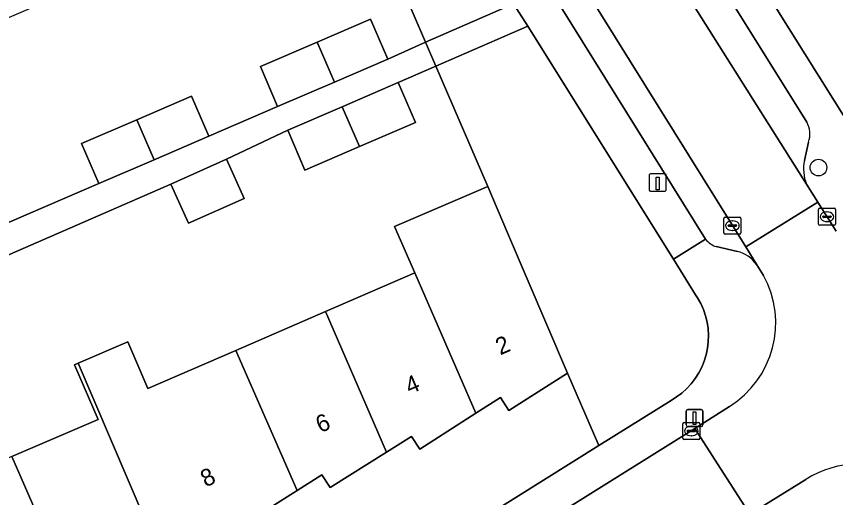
# Model space of a CAD drawing. Extents: x 159352 to 160617, y 385888 to 387323.
# Drawn here: x 159685.66 to 159733.61, y 386204.55 to 386232.72 of the extents above; entities that cross this region are included whole.
import ezdxf

# ---------------------------------------------------------------- set-up
doc = ezdxf.new("R2010")
doc.units = 0
for name, color, linetype in [('IMGEO_Boom', 7, 'Continuous'), ('IMGEO_Erf', 7, 'Continuous'), ('IMGEO_Groenvoorziening', 7, 'Continuous'), ('IMGEO_Kolk', 7, 'Continuous'), ('IMGEO_Laadpaal', 7, 'Continuous'), ('IMGEO_Lichtmast', 7, 'Continuous'), ('IMGEO_Pand', 7, 'Continuous'), ('IMGEO_Pand_nummerreeks', 7, 'Continuous'), ('IMGEO_Parkeervlak_open', 7, 'Continuous'), ('IMGEO_Rijbaan_lokaal_open', 7, 'Continuous'), ('IMGEO_Voetpad_open', 7, 'Continuous')]:
    doc.layers.add(name, color=color, linetype=linetype)

msp = doc.modelspace()

# ---------------------------------------------------------------- linework, layer by layer
at = {"layer": 'IMGEO_Boom'}
msp.add_circle((159732.606, 386223.866), 0.489, dxfattribs=at)
at = {"layer": 'IMGEO_Erf'}
for points in [[(159747.163, 386257.648), (159744.743, 386256.118), (159742.651, 386259.427), (159740.817, 386262.329), (159743.237, 386263.859), (159740.975, 386267.538), (159738.555, 386266.008), (159736.465, 386269.315), (159734.629, 386272.219), (159737.049, 386273.749), (159735.739, 386275.442), (159732.563, 386280.372), (159730.296, 386278.912), (159730.161, 386279.136), (159709.565, 386266.048), (159737.124, 386222.064)], [(159678.381, 386217.729), (159690.481, 386222.933), (159689.474, 386225.274), (159692.711, 386226.667), (159695.916, 386228.046), (159696.923, 386225.705), (159700.95, 386227.437), (159699.943, 386229.778), (159703.257, 386231.204), (159706.385, 386232.55), (159707.392, 386230.209), (159709.611, 386231.2), (159705.267, 386241.292), (159700.675, 386239.316), (159699.843, 386238.958), (159694.613, 386236.708), (159689.374, 386234.454), (159684.117, 386232.192)], [(159685.389, 386206.948), (159690.441, 386209.118), (159689.063, 386212.328), (159689.273, 386212.418), (159692.181, 386213.666), (159693.35, 386210.943), (159698.496, 386213.168), (159703.745, 386215.438), (159708.975, 386217.699), (159707.791, 386220.418), (159713.251, 386222.755), (159710.205, 386229.812), (159708.007, 386228.84), (159709.012, 386226.506), (159705.75, 386225.103), (159702.546, 386223.724), (159701.542, 386226.057), (159697.96, 386224.357), (159698.986, 386222.06), (159695.734, 386220.607), (159694.707, 386222.904), (159666.157, 386210.459)], [(159707.116, 386199.677), (159719.747, 386207.6), (159717.924, 386211.833), (159714.493, 386209.649), (159713.992, 386210.401), (159712.554, 386209.482), (159709.265, 386207.382), (159708.78, 386208.12), (159707.331, 386207.208), (159704.033, 386205.132), (159703.537, 386205.889), (159702.093, 386204.971), (159698.798, 386202.875)]]:
    msp.add_lwpolyline(points, dxfattribs=at)
at = {"layer": 'IMGEO_Groenvoorziening'}
msp.add_lwpolyline([(159700.986, 386252.613), (159700.471, 386252.381), (159701.706, 386249.577), (159705.267, 386241.292), (159709.611, 386231.2), (159714.762, 386233.446), (159704.452, 386250), (159703.344, 386251.779)], dxfattribs=at)
msp.add_lwpolyline([(159715.586, 386232.137), (159710.205, 386229.812), (159713.251, 386222.755), (159714.409, 386220.049), (159717.924, 386211.833), (159719.747, 386207.6), (159723.977, 386210.233), (159724.304, 386210.437), (159724.611, 386210.669), (159724.896, 386210.928), (159725.157, 386211.212), (159725.392, 386211.517), (159725.598, 386211.842), (159725.775, 386212.185), (159725.92, 386212.541), (159726.033, 386212.91), (159726.112, 386213.287), (159726.157, 386213.669), (159726.168, 386214.054), (159726.145, 386214.439), (159726.087, 386214.82), (159725.996, 386215.194), (159725.871, 386215.558), (159725.715, 386215.91), (159725.528, 386216.247), (159725.41, 386216.427), (159724.116, 386218.496)], close=True, dxfattribs=at)
at = {"layer": 'IMGEO_Kolk'}
for p, q in [((159732.679, 386221.489), (159733.531, 386221.489)), ((159732.604, 386220.563), (159732.604, 386221.415)), ((159732.906, 386221.032), (159733.304, 386221.032)), ((159733.092, 386221.269), (159733.117, 386221.269)), ((159733.605, 386221.415), (159733.605, 386220.563)), ((159727.07, 386220.041), (159727.07, 386220.893)), ((159727.145, 386220.967), (159727.997, 386220.967)), ((159727.558, 386220.747), (159727.583, 386220.747)), ((159728.071, 386220.893), (159728.071, 386220.041)), ((159732.863, 386220.983), (159732.863, 386220.995)), ((159733.301, 386220.946), (159732.903, 386220.946)), ((159733.115, 386220.709), (159733.09, 386220.709)), ((159733.347, 386220.995), (159733.347, 386220.983)), ((159727.329, 386220.461), (159727.329, 386220.473)), ((159727.767, 386220.424), (159727.369, 386220.424)), ((159727.372, 386220.51), (159727.77, 386220.51)), ((159727.581, 386220.187), (159727.556, 386220.187)), ((159727.813, 386220.473), (159727.813, 386220.461)), ((159733.531, 386220.489), (159732.679, 386220.489)), ((159727.997, 386219.967), (159727.145, 386219.967)), ((159724.664, 386208.021), (159724.664, 386208.873)), ((159724.739, 386208.947), (159725.591, 386208.947)), ((159725.152, 386208.727), (159725.177, 386208.727)), ((159725.665, 386208.873), (159725.665, 386208.021)), ((159724.923, 386208.441), (159724.923, 386208.453)), ((159725.361, 386208.404), (159724.963, 386208.404)), ((159724.966, 386208.49), (159725.364, 386208.49)), ((159725.175, 386208.167), (159725.15, 386208.167)), ((159725.407, 386208.453), (159725.407, 386208.441)), ((159725.591, 386207.947), (159724.739, 386207.947))]:
    msp.add_line(p, q, dxfattribs=at)
for points in [[(159732.679, 386221.489), (159733.531, 386221.489)], [(159732.604, 386220.563), (159732.604, 386221.415)], [(159733.605, 386221.415), (159733.605, 386220.563)], [(159727.07, 386220.041), (159727.07, 386220.893)], [(159727.145, 386220.967), (159727.997, 386220.967)], [(159728.071, 386220.893), (159728.071, 386220.041)], [(159733.531, 386220.489), (159732.679, 386220.489)], [(159727.997, 386219.967), (159727.145, 386219.967)], [(159724.664, 386208.021), (159724.664, 386208.873)], [(159724.739, 386208.947), (159725.591, 386208.947)], [(159725.665, 386208.873), (159725.665, 386208.021)], [(159725.591, 386207.947), (159724.739, 386207.947)]]:
    msp.add_lwpolyline(points, dxfattribs=at)
for centre, radius, start, end in [((159732.681, 386221.413), 0.0765, 91.552, 178.448), ((159732.681, 386221.413), 0.0765, 91.552, 178.448), ((159733.529, 386221.413), 0.0765, 1.552, 88.448), ((159733.529, 386221.413), 0.0765, 1.552, 88.448), ((159732.903, 386220.992), 0.0403, 85.8775, 175.7526), ((159733.308, 386220.994), 0.0386, 1.7309, 96.639), ((159727.147, 386220.891), 0.0765, 91.552, 178.448), ((159727.147, 386220.891), 0.0765, 91.552, 178.448), ((159727.995, 386220.891), 0.0765, 1.552, 88.448), ((159727.995, 386220.891), 0.0765, 1.552, 88.448), ((159732.681, 386220.565), 0.0765, 181.552, 268.448), ((159732.681, 386220.565), 0.0765, 181.552, 268.448), ((159732.9, 386220.982), 0.0366, 178.938, 274.7102), ((159733.304, 386220.989), 0.043, 264.8664, 352.4533), ((159733.529, 386220.565), 0.0765, 271.552, 358.448), ((159733.529, 386220.565), 0.0765, 271.552, 358.448), ((159727.369, 386220.47), 0.0403, 85.8775, 175.7526), ((159727.366, 386220.46), 0.0366, 178.938, 274.7102), ((159727.77, 386220.467), 0.043, 264.8664, 352.4533), ((159727.774, 386220.472), 0.0386, 1.7309, 96.639), ((159727.147, 386220.043), 0.0765, 181.552, 268.448), ((159727.147, 386220.043), 0.0765, 181.552, 268.448), ((159727.995, 386220.043), 0.0765, 271.552, 358.448), ((159727.995, 386220.043), 0.0765, 271.552, 358.448), ((159724.741, 386208.871), 0.0765, 91.552, 178.448), ((159724.741, 386208.871), 0.0765, 91.552, 178.448), ((159725.589, 386208.871), 0.0765, 1.552, 88.448), ((159725.589, 386208.871), 0.0765, 1.552, 88.448), ((159724.963, 386208.45), 0.0403, 85.8775, 175.7526), ((159724.96, 386208.44), 0.0366, 178.938, 274.7102), ((159725.364, 386208.447), 0.043, 264.8664, 352.4533), ((159725.368, 386208.452), 0.0386, 1.7309, 96.639), ((159724.741, 386208.023), 0.0765, 181.552, 268.448), ((159724.741, 386208.023), 0.0765, 181.552, 268.448), ((159725.589, 386208.023), 0.0765, 271.552, 358.448), ((159725.589, 386208.023), 0.0765, 271.552, 358.448)]:
    msp.add_arc(centre, radius, start, end, dxfattribs=at)
for centre, major_axis, ratio, start_param, end_param in [((159733.091, 386220.989), (-0.387, 0.002), 0.722429, 4.712389, 7.853982), ((159733.116, 386220.989), (-0.39, 0.002), 0.717154, 1.570796, 4.712389), ((159727.557, 386220.467), (-0.387, 0.002), 0.722429, 4.712389, 7.853982), ((159727.582, 386220.467), (-0.39, 0.002), 0.717154, 1.570796, 4.712389), ((159725.151, 386208.447), (-0.387, 0.002), 0.722429, 4.712389, 7.853982), ((159725.176, 386208.447), (-0.39, 0.002), 0.717154, 1.570796, 4.712389)]:
    msp.add_ellipse(centre, major_axis=major_axis, ratio=ratio, start_param=start_param, end_param=end_param, dxfattribs=at)
at = {"layer": 'IMGEO_Laadpaal'}
for p, q in [((159722.699, 386223.408), (159722.699, 386222.567)), ((159722.699, 386223.408), (159722.699, 386222.567)), ((159723.615, 386223.492), (159722.774, 386223.492)), ((159723.615, 386223.492), (159722.774, 386223.492)), ((159723.699, 386222.576), (159723.699, 386223.417)), ((159723.699, 386222.576), (159723.699, 386223.417)), ((159722.783, 386222.492), (159723.624, 386222.492)), ((159722.783, 386222.492), (159723.624, 386222.492))]:
    msp.add_line(p, q, dxfattribs=at)
msp.add_lwpolyline([(159723.114, 386223.305), (159723.274, 386223.305), (159723.274, 386222.572), (159723.114, 386222.572), (159723.114, 386223.305)], dxfattribs=at)
for centre, start, end in [((159722.777, 386223.414), 92.4484, 184.2845), ((159722.777, 386223.414), 92.4484, 184.2845), ((159723.621, 386223.414), 2.4484, 94.2845), ((159723.621, 386223.414), 2.4484, 94.2845), ((159722.777, 386222.57), 182.4484, 274.2845), ((159722.777, 386222.57), 182.4484, 274.2845), ((159723.621, 386222.57), 272.4484, 4.2845), ((159723.621, 386222.57), 272.4484, 4.2845)]:
    msp.add_arc(centre, 0.0779, start, end, dxfattribs=at)
at = {"layer": 'IMGEO_Lichtmast'}
for p, q in [((159724.855, 386208.803), (159724.855, 386209.603)), ((159724.855, 386209.603), (159724.855, 386208.803)), ((159724.955, 386209.703), (159725.745, 386209.703)), ((159725.745, 386209.703), (159724.955, 386209.703)), ((159725.845, 386209.603), (159725.845, 386208.803)), ((159725.845, 386208.803), (159725.845, 386209.603)), ((159725.745, 386208.703), (159724.955, 386208.703)), ((159724.955, 386208.703), (159725.745, 386208.703))]:
    msp.add_line(p, q, dxfattribs=at)
msp.add_lwpolyline([(159725.275, 386209.578), (159725.425, 386209.578), (159725.425, 386208.828), (159725.275, 386208.828), (159725.275, 386209.578)], dxfattribs=at)
for centre, start, end in [((159724.955, 386209.603), 90, 180), ((159724.955, 386209.603), 90, 180), ((159725.745, 386209.603), 0, 90), ((159725.745, 386209.603), 360, 90), ((159724.955, 386208.803), 180, 270), ((159724.955, 386208.803), 180, 270), ((159725.745, 386208.803), 270, 0), ((159725.745, 386208.803), 270, 0)]:
    msp.add_arc(centre, 0.1, start, end, dxfattribs=at)
at = {"layer": 'IMGEO_Pand'}
for points in [[(159704.284, 386228.871), (159707.392, 386230.209), (159706.385, 386232.55), (159703.257, 386231.204)], [(159703.257, 386231.204), (159699.943, 386229.778), (159700.95, 386227.437), (159704.284, 386228.871)], [(159705.75, 386225.103), (159709.012, 386226.506), (159708.007, 386228.84), (159704.736, 386227.432)], [(159693.72, 386224.327), (159696.923, 386225.705), (159695.916, 386228.046), (159692.711, 386226.667)], [(159704.736, 386227.432), (159701.542, 386226.057), (159702.546, 386223.724), (159705.75, 386225.103)], [(159689.474, 386225.274), (159690.481, 386222.933), (159693.72, 386224.327), (159692.711, 386226.667)], [(159697.96, 386224.357), (159694.707, 386222.904), (159695.734, 386220.607), (159698.986, 386222.06)], [(159714.409, 386220.049), (159713.251, 386222.755), (159707.791, 386220.418), (159708.975, 386217.699), (159712.554, 386209.482), (159713.992, 386210.401), (159714.493, 386209.649), (159717.924, 386211.833)], [(159707.331, 386207.208), (159708.78, 386208.12), (159709.265, 386207.382), (159712.554, 386209.482), (159708.975, 386217.699), (159703.745, 386215.438)], [(159703.745, 386215.438), (159698.496, 386213.168), (159702.093, 386204.971), (159703.537, 386205.889), (159704.033, 386205.132), (159707.331, 386207.208)], [(159698.496, 386213.168), (159693.35, 386210.943), (159692.181, 386213.666), (159689.273, 386212.418), (159694.157, 386201.003), (159698.309, 386203.607), (159698.798, 386202.875), (159702.093, 386204.971)], [(159689.273, 386212.418), (159689.063, 386212.328), (159690.441, 386209.118), (159685.389, 386206.948), (159688.96, 386198.778), (159690.401, 386199.693), (159690.886, 386198.951), (159694.157, 386201.003)], [(159683.735, 386196.518), (159685.192, 386197.433), (159685.662, 386196.684), (159688.96, 386198.778), (159685.389, 386206.948), (159680.181, 386204.712)]]:
    msp.add_lwpolyline(points, close=True, dxfattribs=at)
at = {"layer": 'IMGEO_Parkeervlak_open'}
for points in [[(159714.626, 386253.203), (159713.789, 386253.396), (159712.353, 386254.051), (159714.88, 386250), (159721.113, 386240.01), (159731.901, 386222.896)], [(159731.921, 386226.535), (159717.271, 386250), (159715.678, 386252.552)], [(159728.997, 386218.179), (159728.35, 386219.221), (159708.862, 386250.524)], [(159708.962, 386247.06), (159725.996, 386219.672)], [(159731.787, 386224.288), (159732.019, 386225.354)], [(159726.619, 386219.238), (159727.858, 386218.956)]]:
    msp.add_lwpolyline(points, dxfattribs=at)
for centre, radius, start, end in [((159730.694, 386225.839), 1.411, 339.9165, 29.5707), ((159734.168, 386223.782), 2.434, 168.0116, 201.3521), ((159727.062, 386220.537), 1.373, 219.0836, 251.1921), ((159727.406, 386217.069), 1.94, 34.8843, 76.5139)]:
    msp.add_arc(centre, radius, start, end, dxfattribs=at)
at = {"layer": 'IMGEO_Rijbaan_lokaal_open'}
for points in [[(159708.862, 386250.524), (159728.35, 386219.221), (159732.566, 386221.843), (159731.901, 386222.896), (159721.113, 386240.01)], [(159733.636, 386220.151), (159732.566, 386221.843), (159728.35, 386219.221), (159728.997, 386218.179), (159729.391, 386217.548)], [(159727.392, 386209.887), (159725.377, 386208.588), (159728.58, 386203.569), (159731.871, 386205.614)]]:
    msp.add_lwpolyline(points, dxfattribs=at)
msp.add_lwpolyline([(159710.076, 386191.982), (159713.085, 386193.866), (159728.58, 386203.569), (159725.377, 386208.588), (159702.417, 386194.251), (159699.204, 386192.245), (159698.284, 386191.67), (159686.801, 386184.624), (159690.037, 386179.433)], close=True, dxfattribs=at)
for centre, radius, start, end in [((159724.349, 386214.772), 5.756, 301.9189, 28.8327), ((159735.079, 386200.478), 6.055, 61.5093, 121.9861)]:
    msp.add_arc(centre, radius, start, end, dxfattribs=at)
at = {"layer": 'IMGEO_Voetpad_open'}
for points in [[(159737.124, 386222.064), (159709.565, 386266.048)], [(159715.678, 386252.552), (159717.271, 386250), (159731.921, 386226.535)], [(159703.344, 386251.779), (159704.452, 386250), (159714.762, 386233.446), (159715.586, 386232.137), (159724.116, 386218.496), (159725.996, 386219.672), (159708.962, 386247.06)], [(159666.157, 386210.459), (159694.707, 386222.904), (159697.96, 386224.357), (159701.542, 386226.057), (159704.736, 386227.432), (159708.007, 386228.84), (159710.205, 386229.812), (159709.611, 386231.2), (159707.392, 386230.209), (159704.284, 386228.871), (159700.95, 386227.437), (159696.923, 386225.705), (159693.72, 386224.327), (159690.481, 386222.933), (159678.381, 386217.729)], [(159732.019, 386225.354), (159731.787, 386224.288)], [(159731.901, 386222.896), (159732.566, 386221.843), (159733.636, 386220.151)], [(159725.996, 386219.672), (159724.116, 386218.496), (159725.41, 386216.427), (159725.528, 386216.247), (159725.715, 386215.91), (159725.871, 386215.558), (159725.996, 386215.194), (159726.087, 386214.82), (159726.145, 386214.439), (159726.168, 386214.054), (159726.157, 386213.669), (159726.112, 386213.287), (159726.033, 386212.91), (159725.92, 386212.541), (159725.775, 386212.185), (159725.598, 386211.842), (159725.392, 386211.517), (159725.157, 386211.212), (159724.896, 386210.928), (159724.611, 386210.669), (159724.304, 386210.437), (159723.977, 386210.233), (159719.747, 386207.6), (159707.116, 386199.677)], [(159727.858, 386218.956), (159726.619, 386219.238)], [(159729.391, 386217.548), (159728.997, 386218.179)], [(159702.417, 386194.251), (159725.377, 386208.588), (159727.392, 386209.887)], [(159731.871, 386205.614), (159728.58, 386203.569), (159713.085, 386193.866), (159713.589, 386193.057), (159710.577, 386191.178), (159710.076, 386191.982), (159690.037, 386179.433), (159685.663, 386176.667)]]:
    msp.add_lwpolyline(points, dxfattribs=at)
msp.add_lwpolyline([(159715.586, 386232.137), (159714.762, 386233.446), (159709.611, 386231.2), (159710.205, 386229.812)], close=True, dxfattribs=at)
for centre, radius, start, end in [((159730.694, 386225.839), 1.411, 339.9165, 29.5707), ((159734.168, 386223.782), 2.434, 168.0116, 201.3521), ((159727.062, 386220.537), 1.373, 219.0836, 251.1921), ((159727.406, 386217.069), 1.94, 34.8843, 76.5139), ((159724.349, 386214.772), 5.756, 301.9189, 28.8327), ((159735.079, 386200.478), 6.055, 61.5093, 121.9861)]:
    msp.add_arc(centre, radius, start, end, dxfattribs=at)

# ---------------------------------------------------------------- texts
at = {"layer": 'IMGEO_Pand_nummerreeks'}
for s, rotation, p in [('2', 23.4741, (159713.976, 386212.868)), ('4', 23.3538, (159708.681, 386210.573)), ('6', 23.3538, (159703.451, 386208.315)), ('8', 26.5304, (159696.751, 386205.134))]:
    msp.add_text(s, height=1, rotation=rotation, dxfattribs=at).set_placement(p)

doc.saveas('drawing.dxf')
